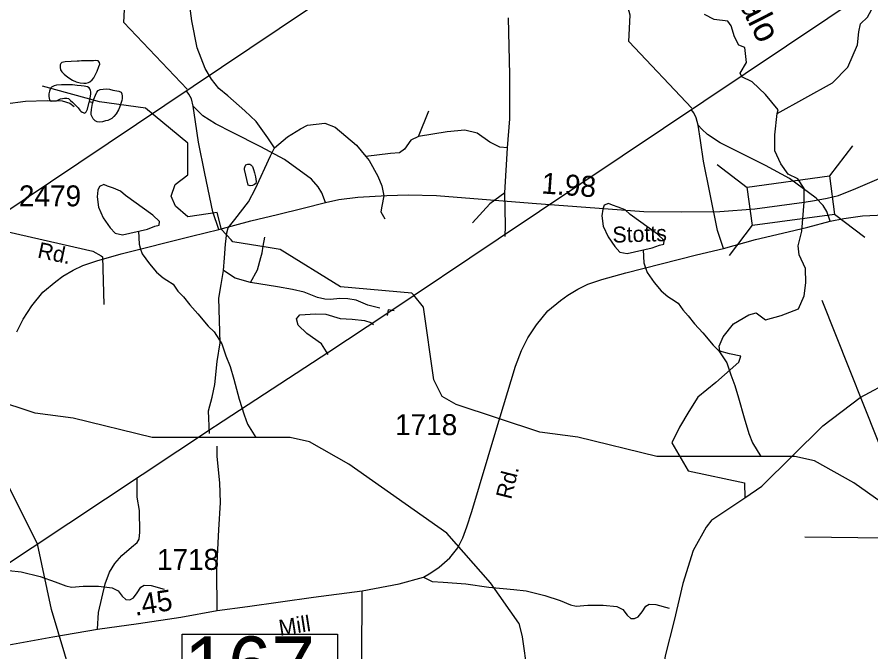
# Model space of a CAD drawing. Extents: x 2169602 to 2449496, y 721995 to 810662.
# Drawn here: x 2425431 to 2430531, y 790776 to 794566 of the extents above; entities that cross this region are included whole.
import ezdxf

# ---------------------------------------------------------------- set-up
doc = ezdxf.new("R2010")
doc.units = 0
doc.layers.add('Default', color=7, linetype='Continuous')

msp = doc.modelspace()

# ---------------------------------------------------------------- linework, layer by layer
at = {"layer": 'Default'}
for p, q in [((2425862.8, 794062.5), (2425883.1, 794056.6)), ((2427829, 793854.3), (2427889.7, 794006.2)), ((2430420.9, 793797.7), (2430283.6, 793617.7)), ((2428345.2, 793516.3), (2428360.4, 793786)), ((2429792.7, 793547.7), (2429612.8, 793685)), ((2430494.3, 793250.8), (2430314.4, 793388.2)), ((2429822.9, 793323.3), (2429685.5, 793143.4)), ((2426901.5, 793197.8), (2426910.3, 793251.7)), ((2427002.5, 793178.2), (2426931.1, 793190)), ((2426663.6, 793054.2), (2426669.5, 793129.7)), ((2430238.8, 792876.2), (2431828.3, 788872)), ((2429581.5, 791564.6), (2429777.3, 791696.3))]:
    msp.add_line(p, q, dxfattribs=at)
for points in [[(2419929.1, 789805.5), (2420305, 790057.7), (2420740.9, 790348.4), (2421008.1, 790526.5), (2422018.4, 791187.2), (2422071.1, 791225.7), (2423594.8, 792235.1), (2423600.4, 792238.6), (2424277.3, 792680.6), (2424618.5, 792906.5), (2425289.4, 793355.1), (2427504.6, 794840.7)], [(2419929.1, 789805.5), (2420305, 790057.8), (2420740.9, 790348.4), (2421008.1, 790526.6), (2422018.4, 791187.2), (2422071.1, 791225.8), (2423594.8, 792235.1), (2423600.4, 792238.7), (2424277.3, 792680.6), (2424618.5, 792906.6), (2425289.6, 793355.1), (2427504.6, 794840.7)], [(2419929.1, 789805.5), (2420305, 790057.7), (2420740.9, 790348.4), (2421008.1, 790526.5), (2422018.4, 791187.2), (2422071.1, 791225.7), (2423594.8, 792235.1), (2423600.4, 792238.6), (2424277.3, 792680.6), (2424618.5, 792906.5), (2425289.4, 793355.1), (2427504.6, 794840.7)], [(2426445.7, 794135.2), (2426068.5, 794534), (2426077.1, 794690.6), (2426032.8, 794854)], [(2425086.9, 791112.9), (2426610.7, 792122.2), (2426616.2, 792125.8), (2427293.1, 792567.7), (2427634.3, 792793.7), (2428305.2, 793242.3), (2430520.4, 794727.8)], [(2425086.9, 791112.9), (2426610.7, 792122.2), (2426616.2, 792125.9), (2427293.1, 792567.7), (2427634.3, 792793.7), (2428305.4, 793242.3), (2430520.4, 794727.8)], [(2425086.9, 791112.9), (2426610.7, 792122.2), (2426616.2, 792125.8), (2427293.1, 792567.7), (2427634.3, 792793.7), (2428305.2, 793242.3), (2430520.4, 794727.8)], [(2426968.2, 793786.2), (2426927.9, 793844.6), (2426859.5, 793943.3), (2426791, 794005.8), (2426690.4, 794096.4), (2426636, 794140.8), (2426592.5, 794195.3), (2426554.3, 794259.8), (2426506, 794382.7), (2426473.7, 794543.9), (2426457.6, 794680.8), (2426449.6, 794741.3)], [(2429461.5, 794022.3), (2429084.4, 794421.1), (2429092.9, 794577.8), (2429048.6, 794741.2)], [(2430459.8, 794478.3), (2430469.3, 794525.3), (2430510.1, 794566), (2430547.7, 794631.8), (2430576.9, 794690.1)], [(2428360.4, 793786), (2428373.6, 793958.8), (2428373.6, 794220.8), (2428366, 794562.6)], [(2429970.5, 793990.7), (2429978.1, 794013.7), (2429902.1, 794104.2), (2429822.4, 794180.3), (2429760.9, 794209.2), (2429750, 794231), (2429788, 794296.1), (2429779, 794384.8), (2429742.8, 794399.3), (2429717.4, 794448.2), (2429697.5, 794515.2), (2429677.6, 794542.3), (2429594.3, 794551.4), (2429536.4, 794582.2)], [(2429970.5, 793990.7), (2430302.5, 794174.1), (2430393.5, 794267.4), (2430451.6, 794400.7), (2430459.8, 794478.3)], [(2425717.5, 794299.9), (2425707.8, 794297.6), (2425697.6, 794295.5), (2425691.6, 794289.5), (2425687.7, 794281.6), (2425687.9, 794265.4), (2425690, 794251.7), (2425698.2, 794239.5), (2425711.9, 794225.6), (2425734.1, 794207.7), (2425762.2, 794190), (2425784.3, 794179.8), (2425806.7, 794174), (2425828.4, 794172.3), (2425844.2, 794172.4), (2425856.3, 794176.6), (2425865.9, 794180.5), (2425878.2, 794192.8), (2425888.3, 794204.7), (2425908.2, 794242.6), (2425919.6, 794270.9), (2425925.8, 794284.6), (2425923.5, 794294.6), (2425915.5, 794304.8), (2425897.5, 794306.7), (2425887.9, 794304.5), (2425865.7, 794304.6), (2425815.9, 794306.1), (2425801.5, 794304.2), (2425789.6, 794304), (2425717.5, 794299.9)], [(2430132, 793461.5), (2430195, 793471), (2430270.4, 793485.4), (2430336.9, 793501.6), (2430441.1, 793542.9), (2430581.2, 793602.1), (2430893.7, 793735), (2431378.6, 793954.2), (2431831.2, 794097.8), (2432179.5, 794203.7), (2432428, 794274.2), (2432682.5, 794329.5), (2432732.8, 794342.1), (2432798.9, 794353), (2432841, 794351.5), (2432889.1, 794343.6), (2432961.9, 794334.7), (2433600.1, 794229)], [(2426709.2, 793236.3), (2426652.7, 793298.4), (2426626.7, 793400.6), (2426451.5, 793374.7), (2426376.7, 793438.5), (2426351.7, 793498.1), (2426375.7, 793566.5), (2426450.5, 793623.9), (2426449.7, 793814.3), (2426198.7, 794022.8), (2425923.5, 794061.2), (2425581.7, 794153.5)], [(2425862.8, 794062.5), (2425866.9, 794084.5), (2425870.6, 794106.7), (2425870.8, 794120.5), (2425868.8, 794128.5), (2425866.1, 794138.6), (2425860.4, 794144.4), (2425850.3, 794150.4), (2425830.4, 794154.2), (2425812.6, 794156.1), (2425790.5, 794158.2), (2425762.6, 794162), (2425728.5, 794161.5), (2425696.1, 794161.5), (2425666.6, 794159.5), (2425652.7, 794155.1), (2425636.9, 794147.3), (2425630.7, 794141.3), (2425626.4, 794131), (2425624.8, 794123.2), (2425620.7, 794109.2), (2425620.7, 794091.4), (2425622.7, 794083.3), (2425625, 794073.3), (2425628.9, 794069), (2425634.6, 794065.3), (2425647.1, 794065.5), (2425666.8, 794067.3), (2425690.6, 794077.5), (2425702.9, 794079.7), (2425714.8, 794081.6), (2425727.1, 794081.8), (2425736.9, 794079.9), (2425750.7, 794068), (2425760.9, 794058), (2425776.9, 794042.2), (2425789, 794030.2), (2425795.2, 794024), (2425805.2, 794010.3), (2425811.6, 794004.1), (2425819.4, 793998.4), (2425835.4, 793992.4), (2425843.2, 794000.5), (2425851.4, 794016.4), (2425860.8, 794058.3), (2425862.8, 794062.5)], [(2425883.1, 794056.6), (2425889.1, 794076.8), (2425898.5, 794100.9), (2425906.7, 794118.7), (2425914.7, 794128.9), (2425926.4, 794134.8), (2425944.5, 794136.9), (2425964.5, 794137.1), (2425982.6, 794135.2), (2426002.3, 794129.4), (2426026.7, 794125.3), (2426038.8, 794123.5), (2426052.7, 794117.8), (2426056.4, 794107.5), (2426058.9, 794093.7), (2426058.7, 794079.5), (2426056.6, 794067.7)], [(2426482.7, 794035), (2426471.9, 794078.1), (2426457.5, 794106.8), (2426441.7, 794127.9)], [(2424950.8, 793972.1), (2425011.2, 793948), (2425085.7, 793939.9), (2425130, 793954), (2425198.4, 793990.3), (2425270.9, 794024.5), (2425359.5, 794048.7), (2425480.3, 794064.8), (2425611.1, 794068.8), (2425699.7, 794066.8), (2425746, 794052.7), (2425772.2, 794032.6)], [(2426056.6, 794067.7), (2426054.8, 794061.5), (2426048.8, 794043.7), (2426043.1, 794027.5), (2426036.9, 794013.4), (2426023.2, 793989.6), (2426009.5, 793973.4), (2425997.4, 793961.4), (2425973.6, 793949.2), (2425959.6, 793947.3), (2425941.6, 793941.1), (2425925.6, 793939), (2425909.8, 793941), (2425897.5, 793946.9), (2425885.6, 793958.8), (2425873.3, 793982.6), (2425873.3, 793992.7), (2425875.1, 794014.4), (2425880.9, 794050.8), (2425883.1, 794056.6)], [(2427272.9, 793460.2), (2427251.3, 793517.7), (2427229.8, 793553.6), (2427188.5, 793598.5), (2427028.6, 793715.3), (2426886.8, 793792.5), (2426717.9, 793876.9), (2426615.6, 793929), (2426540.1, 793977.5), (2426506, 794009.8), (2426482.7, 794035)], [(2426635.3, 793298.6), (2426599.4, 793404.6), (2426552.7, 793632.7), (2426515, 793819.5), (2426497, 793941.6), (2426482.7, 794035)], [(2429498.5, 793922.1), (2429487.7, 793965.2), (2429473.3, 793994), (2429457.5, 794015.1)], [(2430132, 793461.5), (2430132, 793543), (2430094, 793600.9), (2430037.9, 793628.1), (2429992.6, 793689.6), (2429956.4, 793767.5), (2429958.2, 793863.4), (2429970.5, 793990.7)], [(2426968.2, 793786.2), (2427046.7, 793850.7), (2427123.2, 793899), (2427165.5, 793921.2), (2427270.1, 793933.1), (2427330.8, 793908.4), (2427458, 793802.1), (2427513.9, 793735)], [(2430288.7, 793347.4), (2430267.2, 793404.9), (2430245.6, 793440.8), (2430204.3, 793485.7), (2430044.5, 793602.5), (2429902.6, 793679.7), (2429733.8, 793764.1), (2429631.4, 793816.2), (2429556, 793864.7), (2429521.8, 793897), (2429498.5, 793922.1)], [(2429651.1, 793185.8), (2429615.2, 793291.7), (2429568.5, 793519.8), (2429530.8, 793706.6), (2429512.8, 793828.7), (2429498.5, 793922.1)], [(2427829, 793854.3), (2427783.4, 793831.5), (2427745.5, 793778.4), (2427715.1, 793755.6), (2427662, 793751.8), (2427513.9, 793735)], [(2428360.4, 793786), (2428314.8, 793789.8), (2428254.1, 793820.2), (2428178.2, 793873.3), (2428106.1, 793892.3), (2427999.8, 793880.9), (2427829, 793854.3)], [(2426679.6, 793244.1), (2426683.5, 793279.2), (2426691.1, 793307.7), (2426731, 793357.1), (2426812.6, 793463.4), (2426854.3, 793543.2), (2426945.4, 793738.7), (2426968.2, 793786.2)], [(2427513.9, 793735), (2427533.9, 793711), (2427585.1, 793616), (2427609.8, 793559.1), (2427621.2, 793498.3), (2427609.8, 793437.5), (2427604.1, 793403.4), (2427626.9, 793361.6)], [(2426811.4, 793562.2), (2426788.9, 793656), (2426788.9, 793663.7), (2426791.1, 793669.9), (2426793, 793676.1), (2426794.4, 793679.9), (2426796.9, 793684), (2426808.5, 793687.9), (2426820.4, 793688.2), (2426826.6, 793684), (2426836.8, 793674.3), (2426842.8, 793656.4), (2426848.9, 793636.4), (2426855.1, 793612.4), (2426856.9, 793598.3), (2426859.4, 793584.5), (2426857.3, 793572.3), (2426849.6, 793566.2), (2426837.5, 793560.3), (2426823.5, 793558.3), (2426811.4, 793562.2)], [(2426078.3, 793500.8), (2426047.6, 793527.7), (2426005.8, 793545.1), (2425971, 793557.3), (2425948.4, 793566), (2425922.3, 793555.5), (2425913.6, 793532.9), (2425908.4, 793493), (2425916.8, 793431.6), (2425944.9, 793367.8), (2425986, 793308.6), (2426016.3, 793275.7), (2426059.7, 793267), (2426209.1, 793300.9), (2426252.8, 793317.4), (2426278.9, 793324.4), (2426280.6, 793345.2), (2426240.6, 793383.5), (2426078.3, 793500.8)], [(2425428.4, 792688), (2425466.1, 792763.4), (2425518.2, 792842.4), (2425584.6, 792925), (2425661.9, 792987.9), (2425704.6, 793019.5), (2425765.6, 793055.3), (2425824, 793084.2), (2425907.9, 793111.8), (2426051.6, 793153.1), (2426473.1, 793259.2), (2426635.3, 793298.6), (2426826.7, 793350.8), (2426986.5, 793388.4), (2427138.7, 793426), (2427272.9, 793460.2), (2427352.9, 793476.7), (2427465.7, 793491.8), (2427640.4, 793501.2), (2427766.3, 793504.9), (2427935.5, 793501.2), (2428508.6, 793454.9), (2429174.9, 793406.4), (2429402.6, 793404), (2429629.3, 793406.4), (2429837.6, 793420.7), (2430132, 793461.5)], [(2428345.2, 793516.3), (2428254.1, 793451.8), (2428151.6, 793337.8)], [(2428347.3, 793255.5), (2428349, 793322.7), (2428345.2, 793516.3)], [(2429094.1, 793387.9), (2429063.4, 793414.9), (2429021.6, 793432.3), (2428986.9, 793444.4), (2428964.3, 793453.1), (2428938.2, 793442.7), (2428929.5, 793420.1), (2428924.3, 793380.1), (2428932.6, 793318.8), (2428960.8, 793255), (2429001.8, 793195.8), (2429032.1, 793162.9), (2429075.6, 793154.2), (2429224.9, 793188.1), (2429268.6, 793204.6), (2429294.7, 793211.6), (2429296.4, 793232.4), (2429256.4, 793270.7), (2429094.1, 793387.9)], [(2429742.8, 792505.6), (2429753.6, 792541.9), (2429686.6, 792556.3), (2429628.7, 792572.6), (2429625.1, 792601.6), (2429648.6, 792657.7), (2429710.2, 792735.6), (2429802.5, 792788.1), (2429846, 792800.7), (2429902.1, 792759.1), (2429996.2, 792784.4), (2430099.4, 792824.3), (2430132, 792902.1), (2430142.9, 792980), (2430141.1, 793065.1), (2430103, 793146.5), (2430095.8, 793200.8), (2430119.3, 793287.7), (2430132, 793461.5)], [(2427492.3, 791140.1), (2427713.2, 791183.6), (2427858.7, 791222.7), (2427901.8, 791247.9), (2427952.1, 791282), (2428016.8, 791337.7), (2428063.5, 791396.9), (2428094, 791458), (2428117.3, 791522.7), (2428147.9, 791614.3), (2428291.6, 792093.8), (2428408.3, 792481.7), (2428444.2, 792575.1), (2428481.9, 792650.6), (2428534, 792729.6), (2428600.5, 792812.2), (2428677.7, 792875.1), (2428720.4, 792906.7), (2428781.4, 792942.4), (2428839.9, 792971.4), (2428923.8, 792999), (2429067.4, 793040.3), (2429488.9, 793146.3), (2429651.1, 793185.8), (2429842.6, 793237.9), (2430002.3, 793275.5), (2430154.5, 793313.1), (2430288.7, 793347.4), (2430368.7, 793363.9), (2430481.5, 793379), (2430656.3, 793388.4)], [(2429777.3, 791696.3), (2429879.5, 791765.2), (2430243.6, 792125.1), (2430467.5, 792294.4), (2431239.6, 792708.4), (2431746.4, 792770.2), (2432360.6, 793256.2), (2432592.5, 793307.2), (2432879.4, 793347.9)], [(2424698.4, 793161.5), (2424886.2, 793232.7), (2425061, 793278.1), (2425235.8, 793291.1), (2425378.3, 793284.6), (2425883.3, 793168), (2425932.7, 793140.5)], [(2426155.6, 793288.8), (2426159.8, 793211.4), (2426168, 793181.4), (2426178.3, 793153.5), (2426220.7, 793093.9), (2426263, 793044.2), (2426303.2, 793010.5), (2426325.1, 792996.6), (2426363.5, 792971), (2426391.5, 792931), (2426423.9, 792895.3), (2426462.3, 792847.7), (2426510.7, 792794.2), (2426572.8, 792720.7), (2426607.3, 792686.7), (2426654, 792615.1), (2426678, 792543.4), (2426702.8, 792479.6), (2426725.4, 792405.6), (2426758, 792285.9), (2426786.7, 792192.3), (2426807.2, 792136.5), (2426857.8, 792055.8)], [(2426669.5, 793129.7), (2426675.9, 793210.9), (2426679.6, 793244.1)], [(2426931.1, 793190), (2426719.5, 793224.9), (2426709.2, 793236.3)], [(2426887.3, 793131.1), (2426895.1, 793158.6), (2426901.5, 793197.8)], [(2425932.7, 793140.5), (2425941.6, 793135.6), (2425948, 792850.5)], [(2426824.9, 792982.1), (2426866.6, 793058), (2426887.3, 793131.1)], [(2427801.2, 792905.3), (2427789.5, 792917.5), (2427363.6, 792955.8), (2427002.5, 793178.2)], [(2429171.5, 793176), (2429175.7, 793098.6), (2429183.9, 793068.6), (2429194.1, 793040.7), (2429236.6, 792981.1), (2429278.8, 792931.3), (2429319, 792897.7), (2429340.9, 792883.8), (2429379.3, 792858.1), (2429407.4, 792818.2), (2429439.8, 792782.5), (2429478.1, 792734.9), (2429526.5, 792681.3), (2429588.6, 792607.9), (2429623.1, 792573.9), (2429669.8, 792502.3), (2429693.8, 792430.5), (2429718.6, 792366.8), (2429741.2, 792292.8), (2429773.8, 792173.1), (2429802.5, 792079.5), (2429823, 792023.7), (2429873.7, 791943)], [(2426579.3, 792079.7), (2426573.4, 792214.8), (2426596.2, 792297.5), (2426611.4, 792373.5), (2426625.7, 792510.9), (2426643.1, 792621.2), (2426635.6, 792888.9), (2426649.2, 792969), (2426663.6, 793054.2)], [(2426824.9, 792982.1), (2426733.8, 793008.6), (2426663.6, 793054.2)], [(2427597.3, 792828.2), (2427525.2, 792847.2), (2427456.9, 792875.7), (2427407.5, 792885.2), (2427358.2, 792887.1), (2427303.1, 792879.5), (2427269, 792881.4), (2427225.3, 792892.8), (2427145.6, 792923.2), (2427075.4, 792940.3), (2426986.2, 792955.5), (2426824.9, 792982.1)], [(2425764.9, 792171.2), (2425538.6, 792201.6), (2425037.6, 792366), (2424954.6, 792413.6), (2424903.7, 792513.1), (2424843.7, 792947.3)], [(2427859.5, 792834.5), (2427801.2, 792905.3)], [(2425552.3, 791421.2), (2425295.7, 791928.7), (2425244.6, 792195.5), (2425193.6, 792350.7), (2425166.7, 792584.2), (2425173.7, 792869.4)], [(2428780.8, 792058.4), (2428554.4, 792088.8), (2428053.5, 792253.2), (2427970.4, 792300.8), (2427919.6, 792400.2), (2427859.5, 792834.5)], [(2427289.5, 792551.7), (2427248.3, 792616.3), (2427161, 792677.1), (2427109.7, 792726.4), (2427100.2, 792764.4), (2427119.2, 792789.1), (2427214.1, 792794.8), (2427274.8, 792792.9), (2427360.2, 792766.3), (2427432.3, 792762.5), (2427506.3, 792754.9), (2427544.3, 792743.5), (2427559.6, 792731.2)], [(2427683.2, 792813.4), (2427647.7, 792818.5), (2427641.6, 792785.7)], [(2429742.8, 792505.6), (2429605.2, 792384.3), (2429496.6, 792297.4), (2429444.1, 792212.4), (2429387.9, 792118.2), (2429342.7, 792024.1), (2429440.4, 791857.5), (2429776.3, 791785.2), (2429777.3, 791696.3)], [(2428427.5, 790948.6), (2428259.6, 791188.2), (2427998.5, 791485.5), (2427412.7, 791897.6), (2427178.5, 792030.3), (2427061.7, 792055.7), (2426237.6, 792056.1), (2425764.9, 792171.2)], [(2431443.3, 790835.7), (2431275.4, 791075.3), (2431014.4, 791372.6), (2430428.5, 791784.8), (2430194.4, 791917.5), (2430077.5, 791942.9), (2429253.4, 791943.3), (2428780.8, 792058.4)], [(2426626.7, 791023.4), (2426623.1, 791267.6), (2426635.6, 791504.7), (2426646.4, 791668.1), (2426641, 791784.9), (2426626.7, 791942.9), (2426626.7, 792004)], [(2425911.8, 790912), (2425917.2, 791012.6), (2425956.7, 791183.2), (2425981.9, 791251.5), (2426014.2, 791303.6), (2426057.3, 791352), (2426114.8, 791402.3), (2426147.1, 791429.3), (2426159.7, 791449), (2426163.3, 791490.3), (2426161.5, 791621.4), (2426148.9, 791700.5), (2426147.1, 791745.4), (2426147.1, 791815.2)], [(2429581.5, 791564.6), (2429547.1, 791521.9), (2429469.4, 791380.8), (2429406.8, 791185.4), (2429355.8, 790963.8), (2429303.1, 790752.2), (2429278.7, 790566.4), (2429270.3, 790402.2), (2429274.6, 790280.1), (2429322.5, 790129.2), (2429372.4, 789976.3), (2429428.1, 789840.6)], [(2430613.2, 791456), (2430136.3, 791460.6)], [(2425888.5, 789597.4), (2425818.6, 789799.3), (2425839.5, 790474.5), (2425755.4, 790630.5), (2425636.5, 791029.8), (2425552.3, 791421.2)], [(2424842.9, 791335.6), (2424895, 791310.4), (2424959.6, 791305), (2425096.1, 791296.1), (2425232.6, 791276.3), (2425381.7, 791261.9), (2425455.3, 791254.7), (2425568.5, 791226), (2425658.3, 791195.5), (2425721.1, 791170.3), (2425755.3, 791163.1), (2425825.3, 791168.5), (2425916.9, 791168.5), (2425997.7, 791159.6), (2426033.6, 791141.6), (2426058.8, 791109.3), (2426080.3, 791089.5), (2426103.7, 791087.7), (2426125.2, 791098.5), (2426148.6, 791129), (2426170.1, 791163.1), (2426189.9, 791173.9), (2426231.2, 791172.1), (2426310.2, 791150.6)], [(2427858.7, 791222.7), (2427910.8, 791197.6), (2427975.5, 791192.2), (2428112, 791183.2), (2428248.5, 791163.5), (2428397.5, 791149.1), (2428471.2, 791141.9), (2428584.3, 791113.2), (2428674.1, 791082.6), (2428737, 791057.5), (2428771.1, 791050.3), (2428841.1, 791055.7), (2428932.7, 791055.7), (2429013.6, 791046.7), (2429049.5, 791028.8), (2429074.6, 790996.4), (2429096.2, 790976.7), (2429119.5, 790974.9), (2429141.1, 790985.7), (2429164.4, 791016.2), (2429186, 791050.3), (2429205.7, 791061.1), (2429247, 791059.3), (2429326.1, 791037.7)], [(2425128.8, 790782.7), (2425262.1, 790798.1), (2425360.2, 790814.3), (2425644.2, 790867.1), (2425911.8, 790912), (2426156.7, 790945), (2426408.2, 790983.8), (2426626.7, 791023.4), (2426808, 791048.1), (2427201.7, 791103.4), (2427492.3, 791140.1)], [(2427490.5, 790728.8), (2427492.3, 791140.1)], [(2428427.5, 790948.6), (2428447.8, 790866), (2428476.9, 790655.4), (2428519.6, 790420.5), (2428620, 790166.7), (2428735.3, 789979), (2428854.4, 789771.1), (2428986, 789611.1), (2429128.4, 789503.1), (2429320.7, 789343.6)]]:
    msp.add_lwpolyline(points, dxfattribs=at)
for points in [[(2430314.4, 793388.2), (2429823, 793322.2), (2429792.2, 793551.8), (2430283.6, 793617.7)], [(2426416.4, 790882.8), (2427345.4, 790882.8), (2427345.4, 790498.7), (2426416.4, 790498.7)]]:
    msp.add_lwpolyline(points, close=True, dxfattribs=at)

# ---------------------------------------------------------------- texts
for s, height, rotation, p in [('Buffalo', 150, 296.9373, (2429581.6, 794957.7)), ('1.98', 125, 355.8376, (2428560.4, 793513.8)), ('Stotts', 95, 1.7861, (2428988.9, 793219.3)), ('Rd.', 95, 348.0166, (2425547.8, 793131.5)), ('Rd.', 95, 75.9593, (2428382, 791682.9)), ('.45', 125, 8.7706, (2426136.1, 790991.6)), ('Mill', 95, 8.8746, (2427001.6, 790872))]:
    msp.add_text(s, height=height, rotation=rotation, dxfattribs=at).set_placement(p)
for s, height, p in [('2479', 125, (2425441.5, 793436.6)), ('1718', 125, (2427688.8, 792070.6)), ('1718', 125, (2426266.4, 791265.9)), ('167', 350, (2426428.9, 790518.4))]:
    msp.add_text(s, height=height, dxfattribs=at).set_placement(p)

doc.saveas('drawing.dxf')
